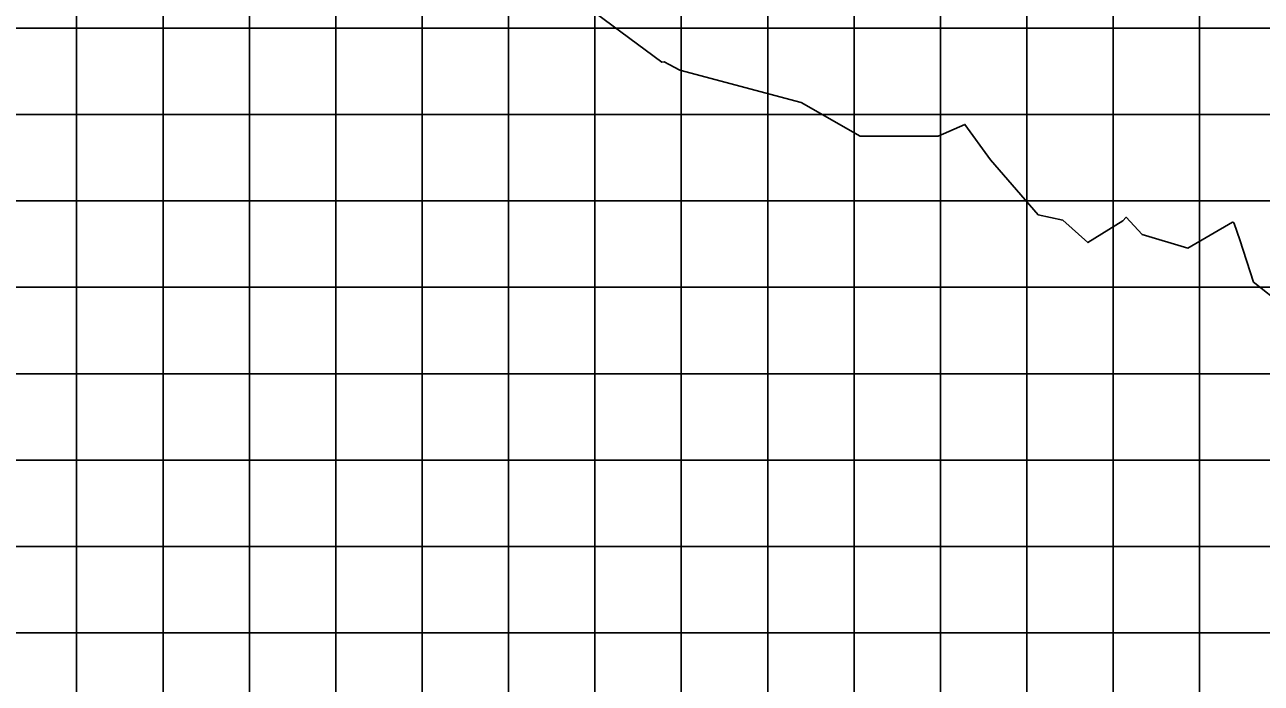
# Model space of a CAD drawing. Extents: x 1797809 to 2198143, y 249608 to 1237864.
# Drawn here: x 2194975.66 to 2195004.29, y 1237270.94 to 1237286.18 of the extents above; entities that cross this region are included whole.
import ezdxf

# ---------------------------------------------------------------- set-up
doc = ezdxf.new("R2010")
doc.units = 0
doc.layers.add('DESIGN - SHEET - Light Grid', color=7, linetype='Continuous')
doc.layers.add('GSSHT', color=7, linetype='Continuous')

msp = doc.modelspace()

# ---------------------------------------------------------------- linework, layer by layer
at = {"layer": 'DESIGN - SHEET - Light Grid'}
msp.add_lwpolyline([(2194983.166, 1237290.674), (2194990.41, 1237285.319), (2194990.464, 1237285.32), (2194990.576, 1237285.258), (2194990.827, 1237285.133), (2194993.638, 1237284.379), (2194995.004, 1237283.606), (2194996.805, 1237283.606), (2194997.425, 1237283.877), (2194998.019, 1237283.058), (2194999.119, 1237281.785), (2194999.691, 1237281.662), (2195000.274, 1237281.141), (2195001.082, 1237281.643), (2195001.163, 1237281.726), (2195001.528, 1237281.331), (2195002.588, 1237281.009), (2195003.619, 1237281.614), (2195003.649, 1237281.607), (2195003.662, 1237281.584), (2195003.788, 1237281.204), (2195004.112, 1237280.227), (2195004.137, 1237280.204), (2195007.265, 1237277.736)], dxfattribs=at)
at = {"layer": 'GSSHT'}
for p, q in [((2194976.86, 1237258.106), (2194976.86, 1237318.106)), ((2194978.86, 1237258.106), (2194978.86, 1237318.106)), ((2194980.86, 1237258.106), (2194980.86, 1237318.106)), ((2194982.86, 1237258.106), (2194982.86, 1237318.106)), ((2194984.86, 1237258.106), (2194984.86, 1237318.106)), ((2194986.86, 1237258.106), (2194986.86, 1237318.106)), ((2194988.86, 1237258.106), (2194988.86, 1237318.106)), ((2194990.86, 1237258.106), (2194990.86, 1237318.106)), ((2194992.86, 1237258.106), (2194992.86, 1237318.106)), ((2194994.86, 1237258.106), (2194994.86, 1237318.106)), ((2194996.86, 1237258.106), (2194996.86, 1237318.106)), ((2194998.86, 1237258.106), (2194998.86, 1237318.106)), ((2195000.86, 1237258.106), (2195000.86, 1237318.106)), ((2195002.86, 1237258.106), (2195002.86, 1237318.106)), ((2194892.86, 1237286.106), (2195022.86, 1237286.106)), ((2194892.86, 1237284.106), (2195022.86, 1237284.106)), ((2194892.86, 1237282.106), (2195022.86, 1237282.106)), ((2194892.86, 1237280.106), (2195022.86, 1237280.106)), ((2194892.86, 1237278.106), (2195022.86, 1237278.106)), ((2194892.86, 1237276.106), (2195022.86, 1237276.106)), ((2194892.86, 1237274.106), (2195022.86, 1237274.106)), ((2194892.86, 1237272.106), (2195022.86, 1237272.106))]:
    msp.add_line(p, q, dxfattribs=at)

doc.saveas('drawing.dxf')
